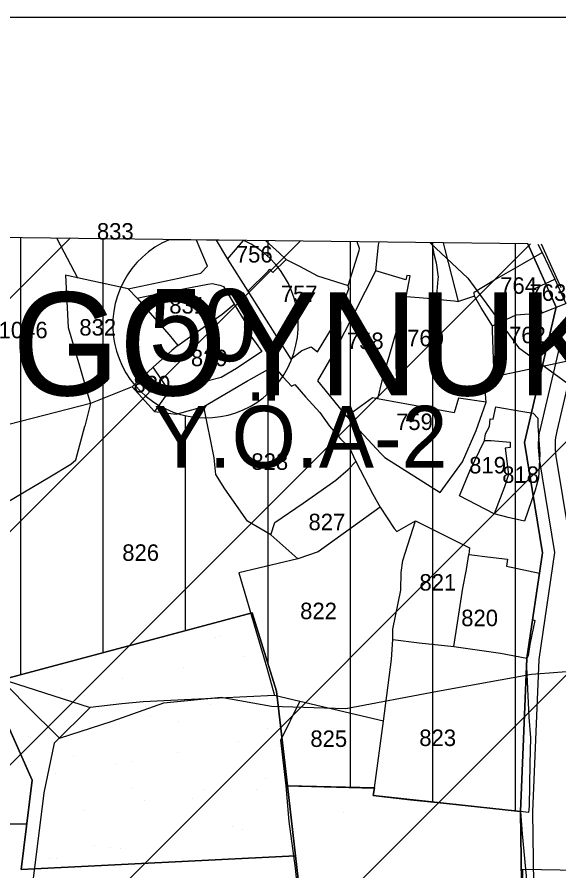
# Model space of a CAD drawing. Extents: x 410727 to 412947, y 4463506 to 4466382.
# Drawn here: x 411068.2 to 411199.7, y 4466174.6 to 4466381.6 of the extents above; entities that cross this region are included whole.
import ezdxf

# ---------------------------------------------------------------- set-up
doc = ezdxf.new("R2010")
doc.units = 0
for name, color, linetype in [('ADAKENARI', 7, 'Continuous'), ('KALDIRIM', 7, 'Continuous'), ('KDS_PARSEL_NO', 7, 'Continuous'), ('KDS_PL', 7, 'Continuous'), ('LJ_ÇERÇEVE', 7, 'Continuous'), ('PL_AYA_PARK_DINLENME', 7, 'Continuous'), ('PL_KON_MEV_050', 7, 'Continuous'), ('PL_KON_ONE_50', 7, 'Continuous'), ('PL_SAY_ILKOGRETIM', 7, 'Continuous'), ('sembol', 7, 'Continuous'), ('SNR_KOY_YAZ', 7, 'Continuous'), ('SNR_KOYLER', 7, 'Continuous'), ('SNR_TR_AZGELISME', 7, 'Continuous'), ('TR_AZYOGUNLUK_MESKUN', 7, 'Continuous'), ('TR_GELİŞME_KONUT_ÇOKAZ', 7, 'Continuous'), ('TR_OZEL_EGITIM', 7, 'Continuous'), ('TR_PARKALANI', 7, 'Continuous'), ('YAZI_jeolojik_durum', 7, 'Continuous'), ('Yerlesime_uygunluk_sınırı', 7, 'Continuous')]:
    doc.layers.add(name, color=color, linetype=linetype)

msp = doc.modelspace()

# ---------------------------------------------------------------- linework, layer by layer
at = {"layer": 'ADAKENARI'}
for p, q in [((411061.36, 4466220.11), (411071.88, 4466196.56)), ((411071.88, 4466196.56), (411069.2, 4466174.92)), ((411069.2, 4466174.92), (411135.74, 4466178.25)), ((411135.74, 4466178.25), (411143.99, 4466106.28))]:
    msp.add_line(p, q, dxfattribs=at)
for points in [[(411192.1, 4466326.6), (411199.04, 4466311.27), (411191.3, 4466278.41), (411195.67, 4466251.72), (411191.89, 4466226.13), (411190.31, 4466188.93), (411154.6, 4466192.84), (411154.89, 4466194.74), (411133.79, 4466195.19), (411131.16, 4466218.16), (411125.23, 4466237.12), (411061.36, 4466220.11), (411049.97, 4466245.63), (411049.01, 4466247.79), (411036.24, 4466309.36), (411050.41, 4466319.17), (411055.74, 4466328.2)], [(411071.88, 4466196.56), (411061.36, 4466220.11), (411125.23, 4466237.12), (411131.16, 4466218.16), (411135.74, 4466178.25), (411069.2, 4466174.92), (411071.88, 4466196.56)], [(411154.89, 4466194.74), (411154.6, 4466192.84), (411190.31, 4466188.93), (411190.85, 4466154.27), (411187.24, 4466145.89), (411143.99, 4466106.28), (411135.74, 4466178.25), (411133.79, 4466195.19), (411154.89, 4466194.74)]]:
    msp.add_lwpolyline(points, dxfattribs=at)
at = {"layer": 'KALDIRIM'}
for points in [[(411200.21, 4466315.96), (411195.41, 4466326.56)], [(411193.85, 4466153.88), (411193.32, 4466188.89), (411194.88, 4466225.85), (411198.7, 4466251.75), (411194.99, 4466274.47), (411194.99, 4466274.47), (411194.85, 4466275.42), (411194.77, 4466276.38), (411194.73, 4466277.33), (411194.74, 4466278.29), (411194.8, 4466279.25), (411194.9, 4466280.2), (411195.05, 4466281.15), (411195.25, 4466282.09), (411195.25, 4466282.09), (411201.09, 4466306.9)], [(411204.98, 4466305.98), (411199.14, 4466281.17), (411198.99, 4466280.42), (411198.87, 4466279.67), (411198.79, 4466278.92), (411198.74, 4466278.15), (411198.73, 4466277.39), (411198.76, 4466276.63), (411198.83, 4466275.87), (411198.93, 4466275.12), (411202.14, 4466255.53)]]:
    msp.add_lwpolyline(points, dxfattribs=at)
at = {"layer": 'KDS_PL'}
for p, q in [((411077.84, 4466327.94), (411082.84, 4466318.34)), ((411114.43, 4466321.22), (411111.76, 4466327.54)), ((411116.48, 4466327.49), (411119.28, 4466322.91)), ((411119.28, 4466322.91), (411123.1, 4466327.41)), ((411128.56, 4466327.35), (411131.77, 4466324.47)), ((411151.31, 4466325.47), (411150.7, 4466327.09)), ((411155.87, 4466326.34), (411156.06, 4466327.02)), ((411148.5, 4466316.54), (411151.17, 4466325.03)), ((411151.17, 4466325.03), (411151.31, 4466325.47)), ((411155.24, 4466320.04), (411155.87, 4466326.34)), ((411168.86, 4466326.87), (411169.35, 4466324.22)), ((411172.1, 4466325.22), (411171.65, 4466326.84)), ((411175.34, 4466312.67), (411172.1, 4466325.22)), ((411194.56, 4466326.57), (411195.63, 4466324.53)), ((411119.28, 4466322.91), (411124.15, 4466315.1)), ((411130.27, 4466319.66), (411133.46, 4466322.78)), ((411131.77, 4466324.47), (411133.46, 4466322.78)), ((411133.46, 4466322.78), (411136.76, 4466321.22)), ((411169.35, 4466324.22), (411169.91, 4466321.97)), ((411190.83, 4466321.78), (411195.63, 4466324.53)), ((411195.63, 4466324.53), (411198.69, 4466318.04)), ((411112.8, 4466319.54), (411114.43, 4466321.22)), ((411136.76, 4466321.22), (411141.13, 4466318.85)), ((411169.91, 4466321.97), (411170.35, 4466318.54)), ((411184.02, 4466317.85), (411190.83, 4466321.78)), ((411082.84, 4466318.34), (411079.92, 4466319.03)), ((411079.92, 4466319.03), (411080.6, 4466306.32)), ((411107.43, 4466318.33), (411112.8, 4466319.54)), ((411124.15, 4466315.1), (411129.15, 4466319.97)), ((411129.15, 4466319.97), (411129.52, 4466320.47)), ((411129.52, 4466320.47), (411130.27, 4466319.66)), ((411141.13, 4466318.85), (411148.5, 4466316.54)), ((411145.19, 4466300.37), (411155.24, 4466320.04)), ((411162.55, 4466317.91), (411155.24, 4466320.04)), ((411162.73, 4466318.91), (411162.55, 4466317.91)), ((411162.61, 4466313.79), (411163.54, 4466318.85)), ((411163.54, 4466318.85), (411162.73, 4466318.91)), ((411095.16, 4466315.71), (411082.84, 4466318.34)), ((411095.16, 4466315.71), (411107.43, 4466318.33)), ((411106.9, 4466315.35), (411114.5, 4466316.8)), ((411114.5, 4466316.8), (411115.55, 4466317.03)), ((411115.55, 4466317.03), (411117.37, 4466316.58)), ((411117.37, 4466316.58), (411118.32, 4466316.3)), ((411170.3, 4466318.01), (411169.85, 4466313.17)), ((411170.35, 4466318.54), (411170.3, 4466318.01)), ((411179.09, 4466314.92), (411184.02, 4466317.85)), ((411193.26, 4466315.52), (411198.69, 4466318.04)), ((411198.69, 4466318.04), (411201.31, 4466312.17)), ((411095.16, 4466315.71), (411097.3, 4466313.44)), ((411098.8, 4466313.8), (411106.9, 4466315.35)), ((411118.32, 4466316.3), (411120.87, 4466311.98)), ((411124.15, 4466315.1), (411134.64, 4466298.68)), ((411145.88, 4466308.24), (411148.69, 4466315.67)), ((411148.69, 4466315.67), (411148.5, 4466316.54)), ((411179.15, 4466313.92), (411179.09, 4466314.92)), ((411195.63, 4466309.92), (411193.26, 4466315.52)), ((411097.3, 4466313.44), (411098.8, 4466313.8)), ((411097.3, 4466313.44), (411101.54, 4466308.61)), ((411162.61, 4466313.79), (411159.3, 4466302.31)), ((411169.85, 4466313.17), (411162.61, 4466313.79)), ((411169.85, 4466313.17), (411174.28, 4466312.79)), ((411174.28, 4466312.79), (411175.34, 4466312.67)), ((411179.15, 4466313.92), (411175.34, 4466312.67)), ((411180.78, 4466311.11), (411179.15, 4466313.92)), ((411117.95, 4466309.55), (411120.87, 4466311.98)), ((411120.87, 4466311.98), (411123.57, 4466307.62)), ((411183.58, 4466306.74), (411180.78, 4466311.11)), ((411195.63, 4466309.92), (411201.31, 4466312.17)), ((411101.54, 4466308.61), (411105.07, 4466304.56)), ((411111.17, 4466304.82), (411117.95, 4466309.55)), ((411183.58, 4466306.74), (411189.27, 4466309.36)), ((411189.27, 4466309.36), (411195.63, 4466309.92)), ((411080.6, 4466306.32), (411083.32, 4466297.05)), ((411123.96, 4466306.98), (411123.33, 4466306.43)), ((411123.33, 4466306.43), (411126.19, 4466302.43)), ((411123.57, 4466307.62), (411123.96, 4466306.98)), ((411141.13, 4466300.43), (411145.88, 4466308.24)), ((411183.52, 4466305.62), (411183.58, 4466306.74)), ((411105.07, 4466304.56), (411107.22, 4466301.93)), ((411107.22, 4466301.93), (411111.17, 4466304.82)), ((411183.9, 4466296.5), (411183.52, 4466305.62)), ((411126.19, 4466302.43), (411127.6, 4466300.47)), ((411159.3, 4466302.31), (411156.68, 4466293.38)), ((411105.75, 4466300.77), (411101.22, 4466296.7)), ((411107.22, 4466301.93), (411105.75, 4466300.77)), ((411127.6, 4466300.47), (411121.42, 4466296.38)), ((411134.64, 4466298.68), (411137.26, 4466300.75)), ((411137.26, 4466300.75), (411139.57, 4466301.62)), ((411139.57, 4466301.62), (411141.13, 4466300.43)), ((411141.2, 4466293.38), (411145.19, 4466300.37)), ((411204.43, 4466298.75), (411190.83, 4466295.81)), ((411083.32, 4466297.05), (411085.38, 4466290.03)), ((411101.22, 4466296.7), (411096.16, 4466291.96)), ((411105.13, 4466290.96), (411101.22, 4466296.7)), ((411121.42, 4466296.38), (411117.73, 4466294.24)), ((411125.01, 4466293.88), (411130.52, 4466296.92)), ((411130.52, 4466296.92), (411132.79, 4466294.29)), ((411183.96, 4466294.38), (411183.9, 4466296.5)), ((411117.73, 4466294.24), (411105.13, 4466290.96)), ((411124.1, 4466293.38), (411125.01, 4466293.88)), ((411132.79, 4466294.29), (411134.79, 4466292.1)), ((411183.83, 4466292.09), (411183.96, 4466294.38)), ((411190.83, 4466295.81), (411183.96, 4466294.38)), ((411096.16, 4466291.96), (411085.99, 4466287.93)), ((411096.16, 4466291.96), (411101.58, 4466285.92)), ((411113.5, 4466287.14), (411124.1, 4466293.38)), ((411134.79, 4466292.1), (411135.57, 4466292.47)), ((411135.57, 4466292.47), (411138.16, 4466289.51)), ((411148.19, 4466284.76), (411141.2, 4466293.38)), ((411156.68, 4466293.38), (411155.68, 4466289.07)), ((411182.02, 4466288.2), (411181.7, 4466292.09)), ((411181.7, 4466292.09), (411183.83, 4466292.09)), ((411085.38, 4466290.03), (411085.99, 4466287.93)), ((411105.13, 4466290.96), (411101.58, 4466285.92)), ((411085.99, 4466287.93), (411066.16, 4466282.83)), ((411085.99, 4466287.93), (411084.65, 4466282.41)), ((411138.16, 4466289.51), (411141.66, 4466285.69)), ((411154.43, 4466289.26), (411148.19, 4466284.76)), ((411155.68, 4466289.07), (411154.43, 4466289.26)), ((411174.22, 4466285.64), (411155.68, 4466289.07)), ((411175.34, 4466289.2), (411174.22, 4466285.64)), ((411182.02, 4466288.2), (411175.34, 4466289.2)), ((411179.59, 4466281.39), (411182.02, 4466288.2)), ((411101.58, 4466285.92), (411106.81, 4466285.32)), ((411106.81, 4466285.32), (411113.5, 4466287.14)), ((411116.04, 4466274.71), (411113.5, 4466287.14)), ((411141.66, 4466285.69), (411143.98, 4466282.41)), ((411183.71, 4466284.14), (411184.4, 4466287.07)), ((411184.4, 4466287.07), (411190.89, 4466285.95)), ((411190.89, 4466285.95), (411193.45, 4466285.58)), ((411193.45, 4466285.58), (411194.57, 4466284.33)), ((411148.19, 4466284.76), (411151.25, 4466281.33)), ((411182.83, 4466282.33), (411183.02, 4466284.2)), ((411183.02, 4466284.2), (411183.71, 4466284.14)), ((411194.57, 4466284.33), (411194.57, 4466282.46)), ((411082.42, 4466274.22), (411084.65, 4466282.41)), ((411143.98, 4466282.41), (411146.71, 4466279.32)), ((411176.28, 4466273.78), (411179.59, 4466281.39)), ((411181.84, 4466280.58), (411182.83, 4466282.33)), ((411194.57, 4466282.46), (411195.07, 4466275.71)), ((411146.71, 4466279.32), (411148.76, 4466277.27)), ((411151.25, 4466281.33), (411156.49, 4466275.78)), ((411181.65, 4466278.9), (411181.84, 4466280.58)), ((411148.76, 4466277.27), (411150.4, 4466273.86)), ((411178.03, 4466271.59), (411181.65, 4466278.9)), ((411181.65, 4466278.9), (411183.27, 4466278.9)), ((411183.27, 4466278.9), (411187.83, 4466278.52)), ((411187.83, 4466278.52), (411187.83, 4466277.21)), ((411156.49, 4466275.78), (411157.43, 4466274.84)), ((411187.83, 4466277.21), (411186.64, 4466277.09)), ((411186.64, 4466277.09), (411187.45, 4466270.66)), ((411195.07, 4466275.71), (411194.7, 4466269.78)), ((411076.14, 4466270.08), (411081.24, 4466273.22)), ((411081.24, 4466273.22), (411082.42, 4466274.22)), ((411116.41, 4466270.67), (411116.04, 4466274.71)), ((411148.56, 4466271.88), (411150.4, 4466273.86)), ((411150.4, 4466273.86), (411154.49, 4466265.9)), ((411157.43, 4466274.84), (411170.85, 4466266.35)), ((411170.85, 4466266.35), (411176.28, 4466273.78)), ((411145.54, 4466269.29), (411148.56, 4466271.88)), ((411175.53, 4466265.47), (411178.03, 4466271.59)), ((411061.68, 4466261.62), (411076.14, 4466270.08)), ((411118.64, 4466267.17), (411116.41, 4466270.67)), ((411137.64, 4466263.74), (411145.54, 4466269.29)), ((411187.45, 4466270.66), (411186.46, 4466267.72)), ((411194.7, 4466269.78), (411193.88, 4466266.91)), ((411124.07, 4466259.39), (411118.64, 4466267.17)), ((411186.46, 4466267.72), (411183.96, 4466261.11)), ((411193.88, 4466266.91), (411191.32, 4466259.36)), ((411154.49, 4466265.9), (411156.27, 4466262.76)), ((411183.96, 4466261.11), (411175.53, 4466265.47)), ((411130.7, 4466259.03), (411137.64, 4466263.74)), ((411156.27, 4466262.76), (411152.84, 4466260.24)), ((411156.27, 4466262.76), (411159.73, 4466257.57)), ((411187.33, 4466260.23), (411183.96, 4466261.11)), ((411129.74, 4466256.08), (411124.07, 4466259.39)), ((411129.74, 4466256.08), (411130.7, 4466259.03)), ((411152.84, 4466260.24), (411141.26, 4466251.97)), ((411160.36, 4466256.84), (411164.91, 4466259.44)), ((411161.77, 4466249.8), (411164.91, 4466259.44)), ((411164.91, 4466259.44), (411177.97, 4466252.93)), ((411191.32, 4466259.36), (411187.33, 4466260.23)), ((411159.73, 4466257.57), (411160.36, 4466256.84)), ((411136.31, 4466250.23), (411129.74, 4466256.08)), ((411177.97, 4466252.93), (411177.83, 4466251.29)), ((411141.26, 4466251.97), (411136.31, 4466250.23)), ((411177.21, 4466247.63), (411177.83, 4466251.29)), ((411177.83, 4466251.29), (411178.52, 4466251.2)), ((411178.52, 4466251.2), (411182.34, 4466250.7)), ((411182.34, 4466250.7), (411187.21, 4466250.16)), ((411136.31, 4466250.23), (411122.02, 4466246.85)), ((411161.4, 4466246.91), (411161.77, 4466249.8)), ((411187.21, 4466250.16), (411186.98, 4466248.47)), ((411186.98, 4466248.47), (411194.94, 4466246.79)), ((411122.02, 4466246.85), (411128.77, 4466223.81)), ((411161.34, 4466242.63), (411161.4, 4466246.91)), ((411176.36, 4466243.11), (411177.21, 4466247.63)), ((411194.94, 4466246.79), (411193.3, 4466235.5)), ((411159.41, 4466233.16), (411161.34, 4466242.63)), ((411175.1, 4466234.73), (411176.36, 4466243.11)), ((411174.19, 4466229), (411175.1, 4466234.73)), ((411193.8, 4466235.32), (411192.62, 4466229.5)), ((411193.3, 4466235.5), (411193.8, 4466235.32)), ((411159.35, 4466230.68), (411159.41, 4466233.16)), ((411159.05, 4466225.86), (411159.35, 4466230.68)), ((411159.35, 4466230.68), (411165.75, 4466229.9)), ((411165.75, 4466229.9), (411174.19, 4466229)), ((411174.19, 4466229), (411185.53, 4466227.37)), ((411192.62, 4466229.5), (411192.21, 4466226.68)), ((411157.09, 4466210.85), (411159.05, 4466225.86)), ((411185.53, 4466227.37), (411191.89, 4466226.13)), ((411191.89, 4466226.13), (411191.8, 4466223.95)), ((411192.21, 4466226.68), (411191.89, 4466226.13)), ((411128.77, 4466223.81), (411130.68, 4466217.1)), ((411191.8, 4466223.95), (411192.39, 4466211.85)), ((411066.01, 4466220.58), (411081.43, 4466215.64)), ((411081.43, 4466215.64), (411085.94, 4466214.19)), ((411098.78, 4466215.59), (411093.61, 4466215.06)), ((411103.84, 4466215.82), (411098.78, 4466215.59)), ((411130.68, 4466217.1), (411103.84, 4466215.82)), ((411136.78, 4466215.65), (411130.68, 4466217.1)), ((411132.19, 4466206.29), (411136.78, 4466215.65)), ((411157.09, 4466210.85), (411136.78, 4466215.65)), ((411077.16, 4466205.57), (411085.94, 4466214.19)), ((411093.61, 4466215.06), (411085.94, 4466214.19)), ((411192.39, 4466211.85), (411192.75, 4466206.84)), ((411154.89, 4466194.74), (411157.09, 4466210.85)), ((411192.75, 4466206.84), (411192.62, 4466200.56)), ((411077.16, 4466205.57), (411074.69, 4466193.46)), ((411133.49, 4466195.2), (411132.19, 4466206.29)), ((411192.62, 4466200.56), (411192.48, 4466190.28)), ((411134.23, 4466186.54), (411133.49, 4466195.2)), ((411133.49, 4466195.2), (411151.84, 4466194.7)), ((411151.84, 4466194.7), (411154.89, 4466194.74)), ((411154.89, 4466194.74), (411154.6, 4466192.84)), ((411074.69, 4466193.46), (411072.1, 4466172.69)), ((411154.6, 4466192.84), (411163.67, 4466191.77)), ((411163.67, 4466191.77), (411170.15, 4466191.15)), ((411170.15, 4466191.15), (411179.88, 4466190.12)), ((411192.48, 4466190.28), (411192.25, 4466188.69)), ((411179.88, 4466190.12), (411188.95, 4466189.17)), ((411188.95, 4466189.17), (411190.31, 4466188.93)), ((411190.31, 4466188.93), (411190.73, 4466183.53)), ((411192.25, 4466188.69), (411190.31, 4466188.93)), ((411135.76, 4466175.2), (411134.23, 4466186.54)), ((411190.73, 4466183.53), (411192, 4466170.7)), ((411137.49, 4466159.2), (411135.76, 4466175.2))]:
    msp.add_line(p, q, dxfattribs=at)
at = {"layer": 'LJ_ÇERÇEVE'}
msp.add_lwpolyline([(410732.32, 4466381.6), (412946.74, 4466381.6), (412946.74, 4463506.16), (410732.32, 4463506.16)], close=True, dxfattribs=at)
at = {"layer": 'PL_AYA_PARK_DINLENME'}
msp.add_lwpolyline([(411133.79, 4466195.19), (411131.16, 4466218.16), (411125.23, 4466237.12), (411061.36, 4466220.11), (411071.88, 4466196.56), (411069.2, 4466174.92), (411135.74, 4466178.25), (411133.79, 4466195.19)], dxfattribs=at)
at = {"layer": 'PL_KON_MEV_050'}
msp.add_lwpolyline([(411192.1, 4466326.6), (411055.74, 4466328.2), (411050.41, 4466319.17), (411036.24, 4466309.36), (411049.01, 4466247.79), (411049.97, 4466245.63), (411058.74, 4466226), (411061.36, 4466220.11), (411125.23, 4466237.12), (411131.16, 4466218.16), (411133.79, 4466195.19), (411154.89, 4466194.74), (411154.6, 4466192.84), (411190.31, 4466188.93), (411191.89, 4466226.13), (411195.67, 4466251.72), (411191.3, 4466278.41), (411199.04, 4466311.27), (411192.1, 4466326.6)], dxfattribs=at)
at = {"layer": 'PL_KON_ONE_50'}
msp.add_lwpolyline([(411018.73, 4466159.08), (411019.64, 4466094.39), (411040.6, 4466094.16), (411083.21, 4466088.38), (411127.43, 4466096.15), (411139.34, 4466102.02), (411143.99, 4466106.28), (411135.74, 4466178.25), (411069.2, 4466174.92), (411071.88, 4466196.56), (411061.36, 4466220.11), (411049.97, 4466245.63), (410970.35, 4466244.04), (410934.05, 4466189.23), (410938.28, 4466153.9), (410984.99, 4466158.37), (411018.73, 4466159.08)], dxfattribs=at)
at = {"layer": 'PL_SAY_ILKOGRETIM'}
msp.add_lwpolyline([(411141.73, 4466126), (411143.99, 4466106.28), (411187.24, 4466145.89), (411190.85, 4466154.27), (411190.31, 4466188.93), (411154.6, 4466192.84), (411154.89, 4466194.74), (411133.79, 4466195.19), (411135.74, 4466178.25), (411137.14, 4466166), (411139.43, 4466146), (411141.73, 4466126)], dxfattribs=at)
at = {"layer": 'sembol'}
msp.add_lwpolyline([(411123.19, 4466327.41), (411105.11, 4466327.62)], dxfattribs=at)
msp.add_arc((411113.91, 4466306.91), 22.5, 113.0194, 65.6375, dxfattribs=at)
at = {"layer": 'SNR_KOYLER'}
for p, q in [((411190.81, 4466159.11), (411190.9, 4466175)), ((411190.9, 4466175), (411205.9, 4466174.7))]:
    msp.add_line(p, q, dxfattribs=at)
at = {"layer": 'SNR_TR_AZGELISME'}
for p, q in [((411014.38, 4466204.73), (411136.89, 4466327.25)), ((411015.66, 4466262.59), (411080.98, 4466327.9)), ((411013.09, 4466146.88), (411192.81, 4466326.59)), ((411013.12, 4466090.34), (411248.72, 4466325.94)), ((411069.58, 4466090.23), (411304.63, 4466325.28))]:
    msp.add_line(p, q, dxfattribs=at)
at = {"layer": 'TR_AZYOGUNLUK_MESKUN'}
for p, q in [((411069.1, 4466222.17), (411069.1, 4466328.04)), ((411089.1, 4466227.5), (411089.1, 4466327.81)), ((411129.1, 4466323.51), (411129.1, 4466327.34)), ((411149.1, 4466194.86), (411149.1, 4466327.11)), ((411169.1, 4466191.25), (411169.1, 4466326.87)), ((411189.1, 4466189.06), (411189.1, 4466326.64)), ((411129.1, 4466224.74), (411129.1, 4466290.32)), ((411109.1, 4466232.83), (411109.1, 4466284.93))]:
    msp.add_line(p, q, dxfattribs=at)
msp.add_lwpolyline([(411055.74, 4466328.2), (411050.41, 4466319.17), (411036.24, 4466309.36), (411049.01, 4466247.79), (411049.97, 4466245.63), (411058.74, 4466226), (411061.36, 4466220.11), (411125.23, 4466237.12), (411131.16, 4466218.16), (411133.79, 4466195.19), (411154.89, 4466194.74), (411154.6, 4466192.84), (411190.31, 4466188.93), (411191.89, 4466226.13), (411195.67, 4466251.72), (411191.3, 4466278.41), (411199.04, 4466311.27), (411192.1, 4466326.6)], dxfattribs=at)
at = {"layer": 'TR_GELİŞME_KONUT_ÇOKAZ'}
msp.add_line((411059.73, 4466186), (411070.57, 4466186), dxfattribs=at)
at = {"layer": 'TR_OZEL_EGITIM'}
for p, q in [((411147.3, 4466188.75), (411147.3, 4466188.75)), ((411167.3, 4466188.75), (411167.3, 4466188.75)), ((411187.3, 4466188.75), (411187.3, 4466188.75))]:
    msp.add_line(p, q, dxfattribs=at)
at = {"layer": 'TR_PARKALANI'}
for p, q in [((411116.29, 4466231.27), (411116.29, 4466231.27)), ((411116.29, 4466231.27), (411116.29, 4466231.27)), ((411117.62, 4466231.5), (411117.62, 4466231.5)), ((411123.35, 4466226.47), (411123.35, 4466226.47)), ((411123.35, 4466226.47), (411123.35, 4466226.47)), ((411108.58, 4466223.86), (411108.58, 4466223.86)), ((411108.58, 4466223.86), (411108.58, 4466223.86)), ((411093.81, 4466221.26), (411093.81, 4466221.26)), ((411093.81, 4466221.26), (411093.81, 4466221.26)), ((411079.04, 4466218.65), (411079.04, 4466218.65)), ((411079.04, 4466218.65), (411079.04, 4466218.65)), ((411130.01, 4466217.49), (411130.01, 4466217.49)), ((411130.01, 4466217.49), (411130.01, 4466217.49)), ((411084.61, 4466217.01), (411084.61, 4466217.01)), ((411115.02, 4466216.73), (411115.02, 4466216.73)), ((411099.38, 4466214.41), (411099.38, 4466214.41)), ((411115.24, 4466214.88), (411115.24, 4466214.88)), ((411115.24, 4466214.88), (411115.24, 4466214.88)), ((411100.47, 4466212.28), (411100.47, 4466212.28)), ((411100.47, 4466212.28), (411100.47, 4466212.28)), ((411085.7, 4466209.67), (411085.7, 4466209.67)), ((411085.7, 4466209.67), (411085.7, 4466209.67)), ((411107.4, 4466210.76), (411107.4, 4466210.76)), ((411128.92, 4466209.2), (411128.92, 4466209.2)), ((411070.92, 4466207.07), (411070.92, 4466207.07)), ((411070.92, 4466207.07), (411070.92, 4466207.07)), ((411071.56, 4466206.79), (411071.56, 4466206.79)), ((411121.9, 4466205.9), (411121.9, 4466205.9)), ((411121.9, 4466205.9), (411121.9, 4466205.9)), ((411131.74, 4466205.08), (411131.74, 4466205.08)), ((411131.74, 4466205.08), (411131.74, 4466205.08)), ((411107.13, 4466203.3), (411107.13, 4466203.3)), ((411107.13, 4466203.3), (411107.13, 4466203.3)), ((411082, 4466202.24), (411082, 4466202.24)), ((411092.36, 4466200.69), (411092.36, 4466200.69)), ((411092.36, 4466200.69), (411092.36, 4466200.69)), ((411095.91, 4466201.12), (411095.91, 4466201.12)), ((411095.91, 4466201.12), (411095.91, 4466201.12)), ((411077.59, 4466198.09), (411077.59, 4466198.09)), ((411077.59, 4466198.09), (411077.59, 4466198.09)), ((411128.56, 4466196.92), (411128.56, 4466196.92)), ((411128.56, 4466196.92), (411128.56, 4466196.92)), ((411095.91, 4466194.71), (411095.91, 4466194.71)), ((411126.32, 4466194.42), (411126.32, 4466194.42)), ((411113.79, 4466194.32), (411113.79, 4466194.32)), ((411113.79, 4466194.32), (411113.79, 4466194.32)), ((411099.02, 4466191.71), (411099.02, 4466191.71)), ((411099.02, 4466191.71), (411099.02, 4466191.71)), ((411110.68, 4466192.11), (411110.68, 4466192.11)), ((411084.24, 4466189.11), (411084.24, 4466189.11)), ((411084.24, 4466189.11), (411084.24, 4466189.11)), ((411120.45, 4466185.34), (411120.45, 4466185.34)), ((411120.45, 4466185.34), (411120.45, 4466185.34)), ((411122.85, 4466184.56), (411122.85, 4466184.56)), ((411105.68, 4466182.73), (411105.68, 4466182.73)), ((411105.68, 4466182.73), (411105.68, 4466182.73)), ((411087.02, 4466180.6), (411087.02, 4466180.6)), ((411090.91, 4466180.13), (411090.91, 4466180.13)), ((411090.91, 4466180.13), (411090.91, 4466180.13)), ((411093.3, 4466179.94), (411093.3, 4466179.94)), ((411076.13, 4466177.53), (411076.13, 4466177.53)), ((411076.13, 4466177.53), (411076.13, 4466177.53)), ((411077.66, 4466177.62), (411077.66, 4466177.62))]:
    msp.add_line(p, q, dxfattribs=at)
at = {"layer": 'Yerlesime_uygunluk_sınırı'}
for points in [[(411168.47, 4466326.88), (411168.55, 4466326.8), (411177.59, 4466318.33), (411189.83, 4466301.51), (411203.59, 4466291.42), (411218.58, 4466289.28), (411236.32, 4466284.38), (411251.92, 4466273.98), (411262.02, 4466265.42), (411270.89, 4466264.19), (411284.35, 4466269.7), (411289.54, 4466277.65), (411295.97, 4466291.72), (411304.84, 4466295.7), (411315.54, 4466294.48), (411321.36, 4466287.44), (411322.58, 4466271.54), (411322.28, 4466258.69)], [(411033.37, 4466251.15), (411052.08, 4466233.4), (411070.42, 4466214.78), (411078.49, 4466206.71), (411091.27, 4466210.88), (411103.78, 4466215.33), (411117.68, 4466216.72), (411129.91, 4466214.5), (411147.98, 4466213.94), (411170.21, 4466218.11), (411193, 4466222.28), (411218.58, 4466224.23), (411238.31, 4466223.67), (411259.99, 4466227.84)]]:
    msp.add_lwpolyline(points, dxfattribs=at)

# ---------------------------------------------------------------- texts
at = {"layer": 'KDS_PARSEL_NO'}
for s, p in [('833', (411087.57, 4466327.64)), ('756', (411121.28, 4466322.08)), ('764', (411185.42, 4466314.5)), ('763', (411192.53, 4466312.8)), ('757', (411132.19, 4466312.5)), ('831', (411105.13, 4466309.7)), ('832', (411083.31, 4466304.37)), ('1046', (411063.72, 4466303.71)), ('762', (411187.57, 4466302.51)), ('758', (411148.22, 4466301.1)), ('760', (411162.83, 4466301.77)), ('829', (411110.37, 4466296.94)), ('830', (411096.44, 4466290.6)), ('759', (411160.16, 4466281.47)), ('828', (411125.05, 4466271.81)), ('819', (411177.9, 4466270.94)), ('818', (411185.91, 4466268.64)), ('827', (411138.91, 4466257.17)), ('826', (411093.72, 4466249.74)), ('821', (411165.83, 4466242.53)), ('822', (411136.88, 4466235.6)), ('820', (411175.97, 4466233.9)), ('825', (411139.36, 4466204.62)), ('823', (411165.79, 4466204.84))]:
    msp.add_text(s, height=4, dxfattribs=at).set_placement(p)
at = {"layer": 'sembol'}
msp.add_text('50', height=17.5, dxfattribs=at).set_placement((411100.24, 4466298.16))
at = {"layer": 'SNR_KOY_YAZ'}
msp.add_text('GOYNUKLU', height=25, dxfattribs=at).set_placement((411067.05, 4466289.86))
at = {"layer": 'YAZI_jeolojik_durum'}
msp.add_text('Y.Ö.A-2', height=15, dxfattribs=at).set_placement((411101.3, 4466272.33))

doc.saveas('drawing.dxf')
